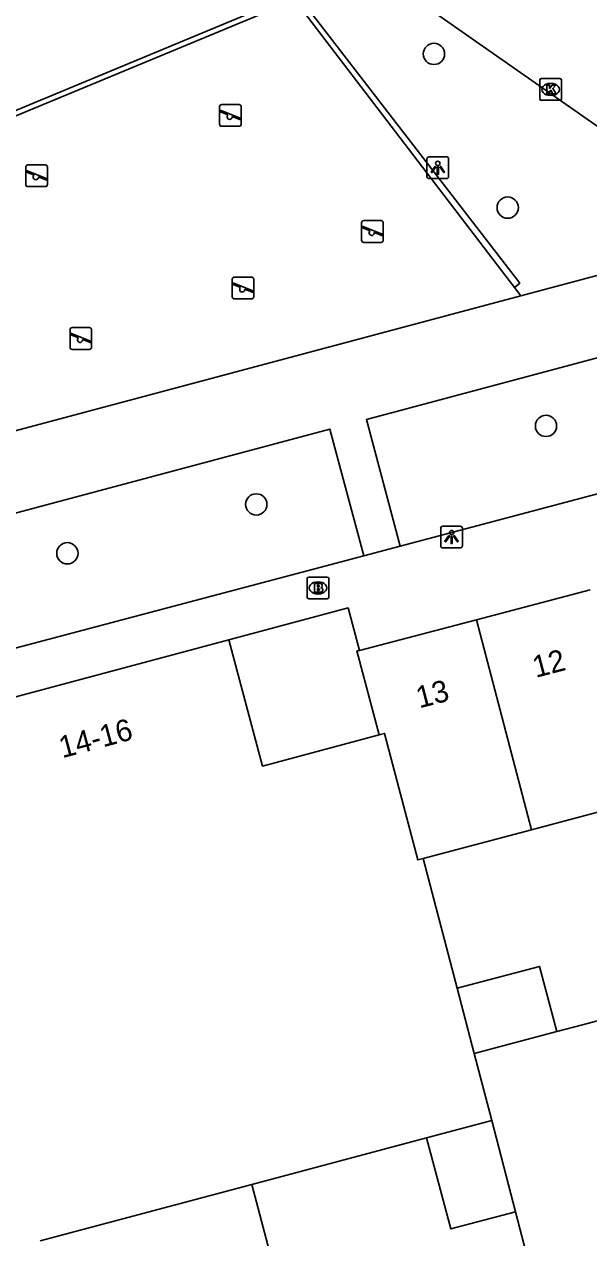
# Model space of a CAD drawing. Extents: x 162542 to 163144, y 380786 to 381511.
# Drawn here: x 162655.3 to 162681.3, y 381146 to 381201.7 of the extents above; entities that cross this region are included whole.
import ezdxf

# ---------------------------------------------------------------- set-up
doc = ezdxf.new("R2010")
doc.units = 0
for name, color, linetype in [('IMGEO_Boom', 7, 'Continuous'), ('IMGEO_Brandkraan', 7, 'Continuous'), ('IMGEO_Groenvoorziening', 7, 'Continuous'), ('IMGEO_Kolk', 7, 'Continuous'), ('IMGEO_Lichtpunt', 7, 'Continuous'), ('IMGEO_Muur', 7, 'Continuous'), ('IMGEO_Pand', 7, 'Continuous'), ('IMGEO_Pand_nummerreeks', 7, 'Continuous'), ('IMGEO_Rijbaan_lokaal_open', 7, 'Continuous'), ('IMGEO_Speelvoorziening', 7, 'Continuous'), ('IMGEO_Voetpad_open', 7, 'Continuous')]:
    doc.layers.add(name, color=color, linetype=linetype)

msp = doc.modelspace()

# ---------------------------------------------------------------- linework, layer by layer
at = {"layer": 'IMGEO_Boom'}
for centre in [(162674.162, 381200.362), (162677.55, 381193.299), (162679.31, 381183.269), (162666.002, 381179.658), (162657.326, 381177.414)]:
    msp.add_circle(centre, 0.489, dxfattribs=at)
at = {"layer": 'IMGEO_Brandkraan'}
for p, q in [((162668.336, 381175.398), (162668.336, 381176.25)), ((162668.411, 381176.324), (162669.263, 381176.324)), ((162668.824, 381176.104), (162668.849, 381176.104)), ((162669.337, 381176.25), (162669.337, 381175.398)), ((162669.263, 381175.324), (162668.411, 381175.324)), ((162668.847, 381175.544), (162668.822, 381175.544))]:
    msp.add_line(p, q, dxfattribs=at)
for points in [[(162668.336, 381175.398), (162668.336, 381176.25)], [(162668.411, 381176.324), (162669.263, 381176.324)], [(162668.684, 381176.024), (162668.684, 381175.624), (162668.897, 381175.624)], [(162668.915, 381176.024), (162668.684, 381176.024)], [(162668.863, 381175.943), (162668.809, 381175.943), (162668.809, 381175.867)], [(162668.809, 381175.867), (162668.862, 381175.867)], [(162669.337, 381176.25), (162669.337, 381175.398)], [(162669.263, 381175.324), (162668.411, 381175.324)], [(162668.871, 381175.791), (162668.809, 381175.791), (162668.809, 381175.71)], [(162668.809, 381175.71), (162668.871, 381175.71)]]:
    msp.add_lwpolyline(points, dxfattribs=at)
for centre, radius, start, end in [((162668.413, 381176.248), 0.0765, 91.552, 178.448), ((162668.413, 381176.248), 0.0765, 91.552, 178.448), ((162668.864, 381175.905), 0.0379, 267.8285, 90.9355), ((162668.919, 381175.879), 0.145, 59.4692, 91.5367), ((162668.944, 381175.926), 0.0922, 285.5137, 58.1501), ((162669.261, 381176.248), 0.0765, 1.552, 88.448), ((162669.261, 381176.248), 0.0765, 1.552, 88.448), ((162668.413, 381175.4), 0.0765, 181.552, 268.448), ((162668.413, 381175.4), 0.0765, 181.552, 268.448), ((162668.872, 381175.75), 0.0404, 269.8759, 90.5077), ((162668.903, 381175.875), 0.251, 268.6676, 293.5347), ((162668.949, 381175.734), 0.105, 301.3115, 78.989), ((162669.261, 381175.4), 0.0765, 271.552, 358.448), ((162669.261, 381175.4), 0.0765, 271.552, 358.448)]:
    msp.add_arc(centre, radius, start, end, dxfattribs=at)
for centre, major_axis, ratio, start_param, end_param in [((162668.823, 381175.824), (-0.387, 0.002), 0.722429, 4.712389, 7.853982), ((162668.848, 381175.824), (-0.39, 0.002), 0.717154, 1.570796, 4.712389)]:
    msp.add_ellipse(centre, major_axis=major_axis, ratio=ratio, start_param=start_param, end_param=end_param, dxfattribs=at)
at = {"layer": 'IMGEO_Groenvoorziening'}
msp.add_lwpolyline([(162678.158, 381189.24), (162677.867, 381189.622)], dxfattribs=at)
at = {"layer": 'IMGEO_Kolk'}
for p, q in [((162679.024, 381198.303), (162679.024, 381199.155)), ((162679.099, 381199.229), (162679.951, 381199.229)), ((162679.512, 381199.009), (162679.537, 381199.009)), ((162680.025, 381199.155), (162680.025, 381198.303)), ((162679.951, 381198.229), (162679.099, 381198.229)), ((162679.535, 381198.449), (162679.51, 381198.449))]:
    msp.add_line(p, q, dxfattribs=at)
for points in [[(162679.024, 381198.303), (162679.024, 381199.155)], [(162679.099, 381199.229), (162679.951, 381199.229)], [(162679.345, 381198.929), (162679.468, 381198.929), (162679.468, 381198.778), (162679.598, 381198.929), (162679.762, 381198.929), (162679.616, 381198.778), (162679.769, 381198.529), (162679.617, 381198.529), (162679.532, 381198.693), (162679.468, 381198.626), (162679.468, 381198.529), (162679.345, 381198.529), (162679.345, 381198.929)], [(162680.025, 381199.155), (162680.025, 381198.303)], [(162679.951, 381198.229), (162679.099, 381198.229)]]:
    msp.add_lwpolyline(points, dxfattribs=at)
for centre, start, end in [((162679.101, 381199.153), 91.552, 178.448), ((162679.101, 381199.153), 91.552, 178.448), ((162679.949, 381199.153), 1.552, 88.448), ((162679.949, 381199.153), 1.552, 88.448), ((162679.101, 381198.305), 181.552, 268.448), ((162679.101, 381198.305), 181.552, 268.448), ((162679.949, 381198.305), 271.552, 358.448), ((162679.949, 381198.305), 271.552, 358.448)]:
    msp.add_arc(centre, 0.0765, start, end, dxfattribs=at)
for centre, major_axis, ratio, start_param, end_param in [((162679.511, 381198.729), (-0.387, 0.002), 0.722429, 4.712389, 7.853982), ((162679.536, 381198.729), (-0.39, 0.002), 0.717154, 1.570796, 4.712389)]:
    msp.add_ellipse(centre, major_axis=major_axis, ratio=ratio, start_param=start_param, end_param=end_param, dxfattribs=at)
at = {"layer": 'IMGEO_Lichtpunt'}
for p, q in [((162673.842, 381195.534), (162673.842, 381194.727)), ((162673.842, 381195.534), (162673.842, 381194.727)), ((162674.744, 381195.629), (162673.936, 381195.629)), ((162674.744, 381195.629), (162673.936, 381195.629)), ((162674.838, 381194.727), (162674.838, 381195.534)), ((162674.838, 381194.727), (162674.838, 381195.534)), ((162673.936, 381194.633), (162674.744, 381194.633)), ((162673.936, 381194.633), (162674.744, 381194.633)), ((162675.374, 381178.66), (162674.566, 381178.66)), ((162675.374, 381178.66), (162674.566, 381178.66)), ((162674.472, 381178.565), (162674.472, 381177.758)), ((162674.472, 381178.565), (162674.472, 381177.758)), ((162675.468, 381177.758), (162675.468, 381178.565)), ((162675.468, 381177.758), (162675.468, 381178.565)), ((162674.566, 381177.664), (162675.374, 381177.664)), ((162674.566, 381177.664), (162675.374, 381177.664))]:
    msp.add_line(p, q, dxfattribs=at)
for points in [[(162674.216, 381195.198), (162674.255, 381195.17), (162674.067, 381194.908), (162674.029, 381194.935), (162674.216, 381195.198)], [(162674.318, 381195.15), (162674.365, 381195.15), (162674.365, 381194.828), (162674.318, 381194.828), (162674.318, 381195.15)], [(162674.428, 381195.17), (162674.466, 381195.197), (162674.653, 381194.935), (162674.614, 381194.907), (162674.428, 381195.17)], [(162674.846, 381178.229), (162674.885, 381178.201), (162674.697, 381177.939), (162674.659, 381177.966), (162674.846, 381178.229)], [(162674.948, 381178.181), (162674.995, 381178.181), (162674.995, 381177.859), (162674.948, 381177.859), (162674.948, 381178.181)], [(162675.058, 381178.201), (162675.096, 381178.228), (162675.283, 381177.966), (162675.244, 381177.938), (162675.058, 381178.201)]]:
    msp.add_lwpolyline(points, dxfattribs=at)
for centre in [(162674.341, 381195.332), (162674.971, 381178.363)]:
    msp.add_circle(centre, 0.0994, dxfattribs=at)
for centre, start, end in [((162673.936, 381195.534), 90, 180), ((162673.936, 381195.534), 90, 180), ((162674.744, 381195.534), 0, 90), ((162674.744, 381195.534), 0, 90), ((162673.936, 381194.727), 180, 270), ((162673.936, 381194.727), 180, 270), ((162674.744, 381194.727), 270, 0), ((162674.744, 381194.727), 270, 360), ((162674.566, 381178.565), 90, 180), ((162674.566, 381178.565), 90, 180), ((162675.374, 381178.565), 0, 90), ((162675.374, 381178.565), 0, 90), ((162674.566, 381177.758), 180, 270), ((162674.566, 381177.758), 180, 270), ((162675.374, 381177.758), 270, 0), ((162675.374, 381177.758), 270, 360)]:
    msp.add_arc(centre, 0.0946, start, end, dxfattribs=at)
at = {"layer": 'IMGEO_Muur'}
for points in [[(162677.867, 381189.622), (162678.101, 381189.825), (162667.855, 381203.134), (162649.886, 381195.669)], [(162677.867, 381189.622), (162667.775, 381202.852), (162649.968, 381195.455)], [(162664.741, 381173.435), (162670.222, 381174.901), (162670.743, 381172.955)]]:
    msp.add_lwpolyline(points, dxfattribs=at)
at = {"layer": 'IMGEO_Pand'}
for points in [[(162676.111, 381174.362), (162681.339, 381175.733)], [(162676.111, 381174.362), (162670.743, 381172.955)], [(162678.64, 381164.714), (162676.111, 381174.362)], [(162664.741, 381173.435), (162652.708, 381170.219)], [(162671.652, 381169.072), (162666.29, 381167.639), (162664.741, 381173.435)], [(162670.743, 381172.955), (162670.628, 381172.925), (162671.652, 381169.072)], [(162673.663, 381163.392), (162673.417, 381163.326), (162671.893, 381169.137), (162671.652, 381169.072)], [(162678.64, 381164.714), (162683.863, 381166.102)], [(162673.663, 381163.392), (162678.64, 381164.714)], [(162675.228, 381157.426), (162673.663, 381163.392)], [(162675.228, 381157.426), (162679.018, 381158.433), (162679.804, 381155.434)], [(162676.015, 381154.427), (162675.228, 381157.426)], [(162679.804, 381155.434), (162676.015, 381154.427)], [(162676.015, 381154.427), (162676.822, 381151.351)], [(162673.828, 381150.554), (162676.822, 381151.351)], [(162676.822, 381151.351), (162677.911, 381147.157)], [(162665.799, 381148.416), (162673.828, 381150.554)], [(162677.911, 381147.157), (162674.943, 381146.367), (162673.828, 381150.554)], [(162656.081, 381145.826), (162665.799, 381148.416)], [(162667.262, 381142.828), (162665.799, 381148.416)]]:
    msp.add_lwpolyline(points, dxfattribs=at)
at = {"layer": 'IMGEO_Rijbaan_lokaal_open'}
for points in [[(162682.303, 381156.098), (162680.99, 381155.749), (162679.804, 381155.434)], [(162677.911, 381147.157), (162678.692, 381144.15)]]:
    msp.add_lwpolyline(points, dxfattribs=at)
at = {"layer": 'IMGEO_Speelvoorziening'}
for p, q in [((162664.32, 381197.135), (162664.32, 381197.935)), ((162664.32, 381197.935), (162664.32, 381197.135)), ((162664.703, 381197.563), (162664.364, 381197.7)), ((162664.389, 381197.76), (162665.265, 381197.407)), ((162664.42, 381198.035), (162665.21, 381198.035)), ((162665.21, 381198.035), (162664.42, 381198.035)), ((162665.31, 381197.935), (162665.31, 381197.135)), ((162665.31, 381197.135), (162665.31, 381197.935)), ((162665.241, 381197.347), (162664.901, 381197.484)), ((162665.21, 381197.035), (162664.42, 381197.035)), ((162664.42, 381197.035), (162665.21, 381197.035)), ((162655.417, 381194.362), (162655.417, 381195.162)), ((162655.417, 381195.162), (162655.417, 381194.362)), ((162655.8, 381194.79), (162655.461, 381194.927)), ((162655.486, 381194.987), (162656.362, 381194.634)), ((162655.517, 381195.262), (162656.307, 381195.262)), ((162656.307, 381195.262), (162655.517, 381195.262)), ((162656.407, 381195.162), (162656.407, 381194.362)), ((162656.407, 381194.362), (162656.407, 381195.162)), ((162656.307, 381194.262), (162655.517, 381194.262)), ((162655.517, 381194.262), (162656.307, 381194.262)), ((162656.338, 381194.574), (162655.998, 381194.711)), ((162670.843, 381191.801), (162670.843, 381192.601)), ((162670.843, 381192.601), (162670.843, 381191.801)), ((162670.943, 381192.701), (162671.733, 381192.701)), ((162671.733, 381192.701), (162670.943, 381192.701)), ((162671.833, 381192.601), (162671.833, 381191.801)), ((162671.833, 381191.801), (162671.833, 381192.601)), ((162671.226, 381192.229), (162670.887, 381192.366)), ((162670.912, 381192.426), (162671.788, 381192.073)), ((162671.764, 381192.013), (162671.424, 381192.15)), ((162671.733, 381191.701), (162670.943, 381191.701)), ((162670.943, 381191.701), (162671.733, 381191.701)), ((162664.897, 381189.204), (162664.897, 381190.004)), ((162664.897, 381190.004), (162664.897, 381189.204)), ((162664.966, 381189.829), (162665.842, 381189.476)), ((162664.997, 381190.104), (162665.787, 381190.104)), ((162665.787, 381190.104), (162664.997, 381190.104)), ((162665.887, 381190.004), (162665.887, 381189.204)), ((162665.887, 381189.204), (162665.887, 381190.004)), ((162665.28, 381189.632), (162664.941, 381189.769)), ((162665.818, 381189.416), (162665.478, 381189.553)), ((162665.787, 381189.104), (162664.997, 381189.104)), ((162664.997, 381189.104), (162665.787, 381189.104)), ((162657.448, 381186.884), (162657.448, 381187.684)), ((162657.448, 381187.684), (162657.448, 381186.884)), ((162657.548, 381187.784), (162658.338, 381187.784)), ((162658.338, 381187.784), (162657.548, 381187.784)), ((162658.438, 381187.684), (162658.438, 381186.884)), ((162658.438, 381186.884), (162658.438, 381187.684)), ((162657.831, 381187.312), (162657.492, 381187.449)), ((162657.517, 381187.509), (162658.393, 381187.156)), ((162658.369, 381187.096), (162658.029, 381187.233)), ((162658.338, 381186.784), (162657.548, 381186.784)), ((162657.548, 381186.784), (162658.338, 381186.784))]:
    msp.add_line(p, q, dxfattribs=at)
for centre, radius, start, end in [((162664.42, 381197.935), 0.1, 90, 180), ((162664.42, 381197.935), 0.1, 90, 180), ((162664.377, 381197.73), 0.0327, 68.078, 248.078), ((162665.21, 381197.935), 0.1, 0, 90), ((162665.21, 381197.935), 0.1, 360, 90), ((162664.42, 381197.135), 0.1, 180, 270), ((162664.42, 381197.135), 0.1, 180, 270), ((162664.782, 381197.473), 0.12, 130.9928, 5.1632), ((162665.21, 381197.135), 0.1, 270, 0), ((162665.21, 381197.135), 0.1, 270, 0), ((162665.253, 381197.377), 0.0327, 248.078, 68.078), ((162655.517, 381195.162), 0.1, 90, 180), ((162655.517, 381195.162), 0.1, 90, 180), ((162655.474, 381194.957), 0.0327, 68.078, 248.078), ((162656.307, 381195.162), 0.1, 0, 90), ((162656.307, 381195.162), 0.1, 360, 90), ((162655.517, 381194.362), 0.1, 180, 270), ((162655.517, 381194.362), 0.1, 180, 270), ((162655.879, 381194.7), 0.12, 130.9928, 5.1632), ((162656.307, 381194.362), 0.1, 270, 0), ((162656.307, 381194.362), 0.1, 270, 0), ((162656.35, 381194.604), 0.0327, 248.078, 68.078), ((162670.943, 381192.601), 0.1, 90, 180), ((162670.943, 381192.601), 0.1, 90, 180), ((162671.733, 381192.601), 0.1, 0, 90), ((162671.733, 381192.601), 0.1, 360, 90), ((162670.9, 381192.396), 0.0327, 68.078, 248.078), ((162671.305, 381192.139), 0.12, 130.9928, 5.1632), ((162671.776, 381192.043), 0.0327, 248.078, 68.078), ((162670.943, 381191.801), 0.1, 180, 270), ((162670.943, 381191.801), 0.1, 180, 270), ((162671.733, 381191.801), 0.1, 270, 0), ((162671.733, 381191.801), 0.1, 270, 0), ((162664.997, 381190.004), 0.1, 90, 180), ((162664.997, 381190.004), 0.1, 90, 180), ((162664.954, 381189.799), 0.0327, 68.078, 248.078), ((162665.787, 381190.004), 0.1, 0, 90), ((162665.787, 381190.004), 0.1, 360, 90), ((162665.359, 381189.542), 0.12, 130.9928, 5.1632), ((162665.83, 381189.446), 0.0327, 248.078, 68.078), ((162664.997, 381189.204), 0.1, 180, 270), ((162664.997, 381189.204), 0.1, 180, 270), ((162665.787, 381189.204), 0.1, 270, 0), ((162665.787, 381189.204), 0.1, 270, 0), ((162657.548, 381187.684), 0.1, 90, 180), ((162657.548, 381187.684), 0.1, 90, 180), ((162658.338, 381187.684), 0.1, 0, 90), ((162658.338, 381187.684), 0.1, 360, 90), ((162657.505, 381187.479), 0.0327, 68.078, 248.078), ((162657.91, 381187.222), 0.12, 130.9928, 5.1632), ((162658.381, 381187.126), 0.0327, 248.078, 68.078), ((162657.548, 381186.884), 0.1, 180, 270), ((162657.548, 381186.884), 0.1, 180, 270), ((162658.338, 381186.884), 0.1, 270, 0), ((162658.338, 381186.884), 0.1, 270, 0)]:
    msp.add_arc(centre, radius, start, end, dxfattribs=at)
at = {"layer": 'IMGEO_Voetpad_open'}
for points in [[(162688.758, 381192.072), (162660.986, 381211.497), (162648.992, 381198.027), (162649.886, 381195.669)], [(162678.158, 381189.24), (162688.758, 381192.072)], [(162699.108, 381184.771), (162697.537, 381190.645), (162671.064, 381183.564), (162672.612, 381177.749)], [(162654.703, 381182.974), (162678.158, 381189.24)], [(162672.612, 381177.749), (162699.108, 381184.771)], [(162670.936, 381177.305), (162669.386, 381183.119), (162650.506, 381178.074), (162646.633, 381170.872)], [(162670.936, 381177.305), (162672.612, 381177.749)], [(162646.633, 381170.872), (162647.97, 381171.219), (162670.936, 381177.305)], [(162664.741, 381173.435), (162670.222, 381174.901), (162670.743, 381172.955)]]:
    msp.add_lwpolyline(points, dxfattribs=at)

# ---------------------------------------------------------------- texts
at = {"layer": 'IMGEO_Pand_nummerreeks'}
for s, rotation, p in [('12', 14.6903, (162678.842, 381171.687)), ('13', 14.6903, (162673.493, 381170.285)), ('14-16', 14.9655, (162657.095, 381167.996))]:
    msp.add_text(s, height=1, rotation=rotation, dxfattribs=at).set_placement(p)

doc.saveas('drawing.dxf')
